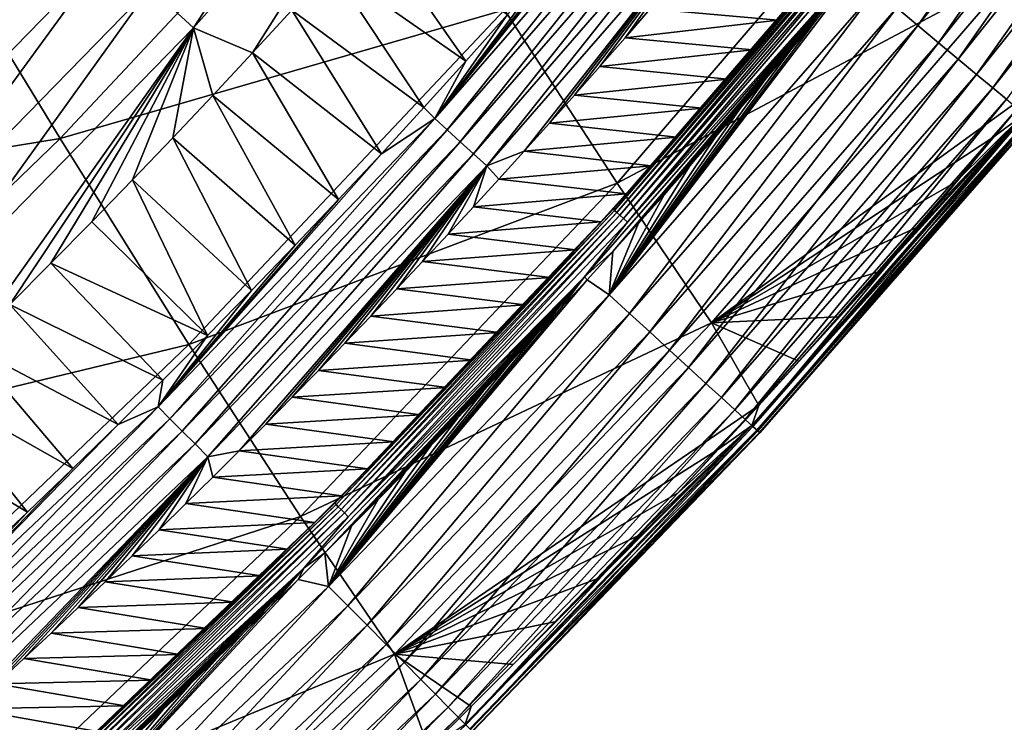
# Model space of a CAD drawing. Header units: millimetres. Extents: x -300 to 300, y -500 to 500.
# Tile 294 of 656: x 206 to 225, y -440 to -426. Entities that reach past the tile are written whole.
import ezdxf

# ---------------------------------------------------------------- set-up
doc = ezdxf.new("R2010")
doc.units = ezdxf.units.MM
doc.header["$LTSCALE"] = 81.481481
for name, color, linetype in [('19', 7, 'CONTINUOUS'), ('23', 7, 'CONTINUOUS'), ('26', 7, 'CONTINUOUS'), ('27', 7, 'CONTINUOUS'), ('29', 7, 'CONTINUOUS'), ('30', 7, 'CONTINUOUS'), ('32', 7, 'CONTINUOUS')]:
    doc.layers.add(name, color=color, linetype=linetype)

msp = doc.modelspace()

# ---------------------------------------------------------------- linework, layer by layer
at = {"layer": '19', "color": 7, "linetype": 'CONTINUOUS'}
for points in [[(207.102, -428.77, 25.635), (213.135, -422.323, 25.513), (204.306, -424.174, 30.063), (207.102, -428.77, 25.635)], [(207.102, -428.77, 25.635), (215.648, -426.294, 20.837), (213.135, -422.323, 25.513), (207.102, -428.77, 25.635)], [(217.818, -429.631, 15.885), (223.641, -422.835, 15.808), (215.648, -426.294, 20.837), (217.818, -429.631, 15.885)], [(217.818, -429.631, 15.885), (225.46, -425.559, 10.602), (223.641, -422.835, 15.808), (217.818, -429.631, 15.885)], [(198.063, -430.253, 30.201), (207.102, -428.77, 25.635), (204.306, -424.174, 30.063), (198.063, -430.253, 30.201)], [(219.633, -432.317, 10.651), (225.46, -425.559, 10.602), (217.818, -429.631, 15.885), (219.633, -432.317, 10.651)], [(225.46, -425.559, 10.602), (219.633, -432.317, 10.651), (225.795, -427.858, 6.916), (225.46, -425.559, 10.602)], [(209.58, -432.732, 20.937), (215.648, -426.294, 20.837), (207.102, -428.77, 25.635), (209.58, -432.732, 20.937)], [(209.58, -432.732, 20.937), (217.818, -429.631, 15.885), (215.648, -426.294, 20.837), (209.58, -432.732, 20.937)], [(225.795, -427.858, 6.916), (219.633, -432.317, 10.651), (225.061, -428.737, 6.915), (225.795, -427.858, 6.916)], [(200.806, -434.85, 25.755), (207.102, -428.77, 25.635), (198.063, -430.253, 30.201), (200.806, -434.85, 25.755)], [(200.806, -434.85, 25.755), (209.58, -432.732, 20.937), (207.102, -428.77, 25.635), (200.806, -434.85, 25.755)], [(225.061, -428.737, 6.915), (219.633, -432.317, 10.651), (224.322, -429.611, 6.914), (225.061, -428.737, 6.915)], [(211.727, -436.044, 15.961), (217.818, -429.631, 15.885), (209.58, -432.732, 20.937), (211.727, -436.044, 15.961)], [(211.727, -436.044, 15.961), (219.633, -432.317, 10.651), (217.818, -429.631, 15.885), (211.727, -436.044, 15.961)], [(224.322, -429.611, 6.914), (219.633, -432.317, 10.651), (223.577, -430.48, 6.912), (224.322, -429.611, 6.914)], [(223.577, -430.48, 6.912), (219.633, -432.317, 10.651), (222.826, -431.344, 6.911), (223.577, -430.48, 6.912)], [(222.826, -431.344, 6.911), (219.633, -432.317, 10.651), (222.07, -432.203, 6.909), (222.826, -431.344, 6.911)], [(222.07, -432.203, 6.909), (219.633, -432.317, 10.651), (221.308, -433.057, 6.906), (222.07, -432.203, 6.909)], [(213.533, -438.69, 10.7), (219.633, -432.317, 10.651), (211.727, -436.044, 15.961), (213.533, -438.69, 10.7)], [(219.633, -432.317, 10.651), (213.533, -438.69, 10.7), (220.54, -433.906, 6.904), (219.633, -432.317, 10.651)], [(221.308, -433.057, 6.906), (219.633, -432.317, 10.651), (220.54, -433.906, 6.904), (221.308, -433.057, 6.906)], [(203.243, -438.799, 21.036), (209.58, -432.732, 20.937), (200.806, -434.85, 25.755), (203.243, -438.799, 21.036)], [(203.243, -438.799, 21.036), (211.727, -436.044, 15.961), (209.58, -432.732, 20.937), (203.243, -438.799, 21.036)], [(220.54, -433.906, 6.904), (213.533, -438.69, 10.7), (219.767, -434.75, 6.902), (220.54, -433.906, 6.904)], [(219.767, -434.75, 6.902), (213.533, -438.69, 10.7), (218.987, -435.588, 6.899), (219.767, -434.75, 6.902)], [(218.987, -435.588, 6.899), (213.533, -438.69, 10.7), (218.203, -436.421, 6.896), (218.987, -435.588, 6.899)], [(205.363, -442.082, 16.036), (211.727, -436.044, 15.961), (203.243, -438.799, 21.036), (205.363, -442.082, 16.036)], [(205.363, -442.082, 16.036), (213.533, -438.69, 10.7), (211.727, -436.044, 15.961), (205.363, -442.082, 16.036)], [(218.203, -436.421, 6.896), (213.533, -438.69, 10.7), (217.412, -437.249, 6.893), (218.203, -436.421, 6.896)], [(217.412, -437.249, 6.893), (213.533, -438.69, 10.7), (216.616, -438.072, 6.889), (217.412, -437.249, 6.893)], [(216.616, -438.072, 6.889), (213.533, -438.69, 10.7), (215.813, -438.889, 6.886), (216.616, -438.072, 6.889)], [(207.156, -444.686, 10.748), (213.533, -438.69, 10.7), (205.363, -442.082, 16.036), (207.156, -444.686, 10.748)], [(213.533, -438.69, 10.7), (207.156, -444.686, 10.748), (214.191, -440.508, 6.878), (213.533, -438.69, 10.7)], [(215.813, -438.889, 6.886), (213.533, -438.69, 10.7), (215.005, -439.701, 6.882), (215.813, -438.889, 6.886)], [(215.005, -439.701, 6.882), (213.533, -438.69, 10.7), (214.191, -440.508, 6.878), (215.005, -439.701, 6.882)]]:
    msp.add_3dface(points, dxfattribs=at)
at = {"layer": '23', "color": 7, "linetype": 'CONTINUOUS'}
for points in [[(212.311, -425.468, 2.837), (213.058, -424.632, 2.837), (214.908, -427.282, 1.031), (212.311, -425.468, 2.837)], [(214.908, -427.282, 1.031), (213.058, -424.632, 2.837), (215.709, -426.385, 1.031), (214.908, -427.282, 1.031)], [(211.559, -426.298, 2.836), (212.311, -425.468, 2.837), (214.098, -428.175, 1.032), (211.559, -426.298, 2.836)], [(214.098, -428.175, 1.032), (212.311, -425.468, 2.837), (214.908, -427.282, 1.031), (214.098, -428.175, 1.032)], [(210.801, -427.123, 2.836), (211.559, -426.298, 2.836), (213.281, -429.062, 1.032), (210.801, -427.123, 2.836)], [(213.281, -429.062, 1.032), (211.559, -426.298, 2.836), (214.098, -428.175, 1.032), (213.281, -429.062, 1.032)], [(210.037, -427.943, 2.836), (210.801, -427.123, 2.836), (212.455, -429.945, 1.033), (210.037, -427.943, 2.836)], [(212.455, -429.945, 1.033), (210.801, -427.123, 2.836), (213.281, -429.062, 1.032), (212.455, -429.945, 1.033)], [(209.268, -428.757, 2.835), (210.037, -427.943, 2.836), (211.622, -430.822, 1.034), (209.268, -428.757, 2.835)], [(211.622, -430.822, 1.034), (210.037, -427.943, 2.836), (212.455, -429.945, 1.033), (211.622, -430.822, 1.034)], [(208.493, -429.566, 2.835), (209.268, -428.757, 2.835), (210.781, -431.693, 1.034), (208.493, -429.566, 2.835)], [(210.781, -431.693, 1.034), (209.268, -428.757, 2.835), (211.622, -430.822, 1.034), (210.781, -431.693, 1.034)], [(207.712, -430.37, 2.835), (208.493, -429.566, 2.835), (209.933, -432.558, 1.035), (207.712, -430.37, 2.835)], [(209.933, -432.558, 1.035), (208.493, -429.566, 2.835), (210.781, -431.693, 1.034), (209.933, -432.558, 1.035)], [(206.925, -431.169, 2.834), (207.712, -430.37, 2.835), (209.933, -432.558, 1.035), (206.925, -431.169, 2.834)], [(206.132, -431.962, 2.834), (206.925, -431.169, 2.834), (209.078, -433.418, 1.036), (206.132, -431.962, 2.834)], [(209.078, -433.418, 1.036), (206.925, -431.169, 2.834), (209.933, -432.558, 1.035), (209.078, -433.418, 1.036)], [(205.334, -432.75, 2.833), (206.132, -431.962, 2.834), (208.216, -434.271, 1.037), (205.334, -432.75, 2.833)], [(208.216, -434.271, 1.037), (206.132, -431.962, 2.834), (209.078, -433.418, 1.036), (208.216, -434.271, 1.037)], [(204.53, -433.532, 2.832), (205.334, -432.75, 2.833), (207.347, -435.117, 1.038), (204.53, -433.532, 2.832)], [(207.347, -435.117, 1.038), (205.334, -432.75, 2.833), (208.216, -434.271, 1.037), (207.347, -435.117, 1.038)], [(203.72, -434.309, 2.832), (204.53, -433.532, 2.832), (206.472, -435.957, 1.039), (203.72, -434.309, 2.832)], [(206.472, -435.957, 1.039), (204.53, -433.532, 2.832), (207.347, -435.117, 1.038), (206.472, -435.957, 1.039)], [(205.59, -436.79, 1.04), (203.72, -434.309, 2.832), (206.472, -435.957, 1.039), (205.59, -436.79, 1.04)]]:
    msp.add_3dface(points, dxfattribs=at)
at = {"layer": '26', "color": 7, "linetype": 'CONTINUOUS'}
for points in [[(213.82, -420.253, 4.372), (209.667, -426.636, 3.559), (208.834, -425.871, 4.376), (213.82, -420.253, 4.372)], [(214.685, -420.982, 3.557), (209.667, -426.636, 3.559), (213.82, -420.253, 4.372), (214.685, -420.982, 3.557)], [(214.685, -420.982, 3.557), (210.801, -427.123, 2.836), (209.667, -426.636, 3.559), (214.685, -420.982, 3.557)], [(211.559, -426.298, 2.836), (210.801, -427.123, 2.836), (214.685, -420.982, 3.557), (211.559, -426.298, 2.836)], [(205.652, -423.6, 8.367), (206.609, -423.828, 7.276), (201.469, -429.1, 7.297), (205.652, -423.6, 8.367)], [(206.609, -423.828, 7.276), (202.131, -429.761, 6.257), (201.469, -429.1, 7.297), (206.609, -423.828, 7.276)], [(207.3, -424.461, 6.241), (202.131, -429.761, 6.257), (206.609, -423.828, 7.276), (207.3, -424.461, 6.241)], [(207.3, -424.461, 6.241), (202.843, -430.474, 5.283), (202.131, -429.761, 6.257), (207.3, -424.461, 6.241)], [(208.043, -425.144, 5.272), (202.843, -430.474, 5.283), (207.3, -424.461, 6.241), (208.043, -425.144, 5.272)], [(208.043, -425.144, 5.272), (203.602, -431.235, 4.382), (202.843, -430.474, 5.283), (208.043, -425.144, 5.272)], [(208.834, -425.871, 4.376), (203.602, -431.235, 4.382), (208.043, -425.144, 5.272), (208.834, -425.871, 4.376)], [(208.834, -425.871, 4.376), (204.401, -432.036, 3.56), (203.602, -431.235, 4.382), (208.834, -425.871, 4.376)], [(209.667, -426.636, 3.559), (204.401, -432.036, 3.56), (208.834, -425.871, 4.376), (209.667, -426.636, 3.559)], [(209.667, -426.636, 3.559), (205.334, -432.75, 2.833), (204.401, -432.036, 3.56), (209.667, -426.636, 3.559)], [(206.132, -431.962, 2.834), (205.334, -432.75, 2.833), (209.667, -426.636, 3.559), (206.132, -431.962, 2.834)], [(206.925, -431.169, 2.834), (206.132, -431.962, 2.834), (209.667, -426.636, 3.559), (206.925, -431.169, 2.834)], [(207.712, -430.37, 2.835), (206.925, -431.169, 2.834), (209.667, -426.636, 3.559), (207.712, -430.37, 2.835)], [(208.493, -429.566, 2.835), (207.712, -430.37, 2.835), (209.667, -426.636, 3.559), (208.493, -429.566, 2.835)], [(209.268, -428.757, 2.835), (208.493, -429.566, 2.835), (209.667, -426.636, 3.559), (209.268, -428.757, 2.835)], [(210.037, -427.943, 2.836), (209.268, -428.757, 2.835), (209.667, -426.636, 3.559), (210.037, -427.943, 2.836)], [(210.801, -427.123, 2.836), (210.037, -427.943, 2.836), (209.667, -426.636, 3.559), (210.801, -427.123, 2.836)]]:
    msp.add_3dface(points, dxfattribs=at)
at = {"layer": '27', "color": 7, "linetype": 'CONTINUOUS'}
for points in [[(223.195, -426.256, 0.26), (228.068, -420.135, 0.261), (223.602, -426.595, 0.473), (223.195, -426.256, 0.26)], [(223.602, -426.595, 0.473), (228.068, -420.135, 0.261), (228.49, -420.456, 0.473), (223.602, -426.595, 0.473)], [(223.602, -426.595, 0.473), (228.49, -420.456, 0.473), (224, -426.927, 0.754), (223.602, -426.595, 0.473)], [(224, -426.927, 0.754), (228.49, -420.456, 0.473), (228.903, -420.77, 0.754), (224, -426.927, 0.754)], [(224, -426.927, 0.754), (228.903, -420.77, 0.754), (224.379, -427.243, 1.104), (224, -426.927, 0.754)], [(224.379, -427.243, 1.104), (228.903, -420.77, 0.754), (229.296, -421.068, 1.104), (224.379, -427.243, 1.104)], [(224.379, -427.243, 1.104), (229.296, -421.068, 1.104), (224.729, -427.535, 1.519), (224.379, -427.243, 1.104)], [(224.729, -427.535, 1.519), (229.296, -421.068, 1.104), (229.659, -421.344, 1.52), (224.729, -427.535, 1.519)], [(224.729, -427.535, 1.519), (229.659, -421.344, 1.52), (225.04, -427.794, 1.992), (224.729, -427.535, 1.519)], [(225.04, -427.794, 1.992), (229.659, -421.344, 1.52), (229.981, -421.589, 1.994), (225.04, -427.794, 1.992)], [(225.04, -427.794, 1.992), (229.981, -421.589, 1.994), (225.304, -428.015, 2.514), (225.04, -427.794, 1.992)], [(221.657, -426.47, 0.031), (222.142, -425.895, 0.031), (217.663, -431.777, 0.114), (221.657, -426.47, 0.031)], [(217.663, -431.777, 0.114), (222.142, -425.895, 0.031), (222.788, -425.916, 0.114), (217.663, -431.777, 0.114)], [(217.663, -431.777, 0.114), (222.788, -425.916, 0.114), (218.053, -432.134, 0.26), (217.663, -431.777, 0.114)], [(218.053, -432.134, 0.26), (222.788, -425.916, 0.114), (223.195, -426.256, 0.26), (218.053, -432.134, 0.26)], [(218.053, -432.134, 0.26), (223.195, -426.256, 0.26), (218.444, -432.492, 0.472), (218.053, -432.134, 0.26)], [(218.444, -432.492, 0.472), (223.195, -426.256, 0.26), (223.602, -426.595, 0.473), (218.444, -432.492, 0.472)], [(221.171, -427.042, 0.031), (221.657, -426.47, 0.031), (217.663, -431.777, 0.114), (221.171, -427.042, 0.031)], [(218.444, -432.492, 0.472), (223.602, -426.595, 0.473), (218.825, -432.842, 0.752), (218.444, -432.492, 0.472)], [(218.825, -432.842, 0.752), (223.602, -426.595, 0.473), (224, -426.927, 0.754), (218.825, -432.842, 0.752)], [(220.684, -427.61, 0.031), (221.171, -427.042, 0.031), (217.663, -431.777, 0.114), (220.684, -427.61, 0.031)], [(218.825, -432.842, 0.752), (224, -426.927, 0.754), (219.189, -433.175, 1.101), (218.825, -432.842, 0.752)], [(219.189, -433.175, 1.101), (224, -426.927, 0.754), (224.379, -427.243, 1.104), (219.189, -433.175, 1.101)], [(219.189, -433.175, 1.101), (224.379, -427.243, 1.104), (219.525, -433.482, 1.515), (219.189, -433.175, 1.101)], [(219.525, -433.482, 1.515), (224.379, -427.243, 1.104), (224.729, -427.535, 1.519), (219.525, -433.482, 1.515)], [(220.196, -428.175, 0.031), (220.684, -427.61, 0.031), (217.663, -431.777, 0.114), (220.196, -428.175, 0.031)], [(219.525, -433.482, 1.515), (224.729, -427.535, 1.519), (219.823, -433.756, 1.987), (219.525, -433.482, 1.515)], [(219.823, -433.756, 1.987), (224.729, -427.535, 1.519), (225.04, -427.794, 1.992), (219.823, -433.756, 1.987)], [(219.823, -433.756, 1.987), (225.04, -427.794, 1.992), (220.077, -433.989, 2.508), (219.823, -433.756, 1.987)], [(220.077, -433.989, 2.508), (225.04, -427.794, 1.992), (225.304, -428.015, 2.514), (220.077, -433.989, 2.508)], [(225.795, -427.858, 6.916), (225.061, -428.737, 6.915), (225.645, -428.301, 6.449), (225.795, -427.858, 6.916)], [(220.077, -433.989, 2.508), (225.304, -428.015, 2.514), (220.28, -434.175, 3.065), (220.077, -433.989, 2.508)], [(220.28, -434.175, 3.065), (225.304, -428.015, 2.514), (225.516, -428.191, 3.073), (220.28, -434.175, 3.065)], [(219.705, -428.737, 0.031), (220.196, -428.175, 0.031), (217.663, -431.777, 0.114), (219.705, -428.737, 0.031)], [(220.28, -434.175, 3.065), (225.516, -428.191, 3.073), (220.429, -434.312, 3.645), (220.28, -434.175, 3.065)], [(220.429, -434.312, 3.645), (225.516, -428.191, 3.073), (225.67, -428.32, 3.654), (220.429, -434.312, 3.645)], [(225.645, -428.301, 6.449), (220.54, -433.906, 6.904), (220.41, -434.295, 6.436), (225.645, -428.301, 6.449)], [(225.645, -428.301, 6.449), (220.41, -434.295, 6.436), (225.742, -428.381, 5.94), (225.645, -428.301, 6.449)], [(220.41, -434.295, 6.436), (220.501, -434.379, 5.928), (225.742, -428.381, 5.94), (220.41, -434.295, 6.436)], [(220.429, -434.312, 3.645), (225.67, -428.32, 3.654), (220.523, -434.398, 4.234), (220.429, -434.312, 3.645)], [(220.501, -434.379, 5.928), (225.799, -428.428, 5.398), (225.742, -428.381, 5.94), (220.501, -434.379, 5.928)], [(220.555, -434.428, 5.386), (225.799, -428.428, 5.398), (220.501, -434.379, 5.928), (220.555, -434.428, 5.386)], [(220.523, -434.398, 4.234), (225.67, -428.32, 3.654), (225.768, -428.402, 4.244), (220.523, -434.398, 4.234)], [(220.523, -434.398, 4.234), (225.768, -428.402, 4.244), (220.564, -434.436, 4.818), (220.523, -434.398, 4.234)], [(221.308, -433.057, 6.906), (220.54, -433.906, 6.904), (225.645, -428.301, 6.449), (221.308, -433.057, 6.906)], [(220.555, -434.428, 5.386), (225.809, -428.437, 4.829), (225.799, -428.428, 5.398), (220.555, -434.428, 5.386)], [(220.564, -434.436, 4.818), (225.768, -428.402, 4.244), (225.809, -428.437, 4.829), (220.564, -434.436, 4.818)], [(222.07, -432.203, 6.909), (221.308, -433.057, 6.906), (225.645, -428.301, 6.449), (222.07, -432.203, 6.909)], [(222.826, -431.344, 6.911), (222.07, -432.203, 6.909), (225.645, -428.301, 6.449), (222.826, -431.344, 6.911)], [(223.577, -430.48, 6.912), (222.826, -431.344, 6.911), (225.645, -428.301, 6.449), (223.577, -430.48, 6.912)], [(224.322, -429.611, 6.914), (223.577, -430.48, 6.912), (225.645, -428.301, 6.449), (224.322, -429.611, 6.914)], [(225.061, -428.737, 6.915), (224.322, -429.611, 6.914), (225.645, -428.301, 6.449), (225.061, -428.737, 6.915)], [(220.564, -434.436, 4.818), (225.809, -428.437, 4.829), (220.555, -434.428, 5.386), (220.564, -434.436, 4.818)], [(219.213, -429.295, 0.031), (219.705, -428.737, 0.031), (217.663, -431.777, 0.114), (219.213, -429.295, 0.031)], [(218.72, -429.85, 0.031), (219.213, -429.295, 0.031), (217.663, -431.777, 0.114), (218.72, -429.85, 0.031)], [(218.227, -430.4, 0.031), (218.72, -429.85, 0.031), (217.663, -431.777, 0.114), (218.227, -430.4, 0.031)], [(217.734, -430.945, 0.031), (218.227, -430.4, 0.031), (217.663, -431.777, 0.114), (217.734, -430.945, 0.031)], [(217.238, -431.487, 0.031), (217.734, -430.945, 0.031), (217.663, -431.777, 0.114), (217.238, -431.487, 0.031)], [(216.742, -432.026, 0.031), (217.238, -431.487, 0.031), (212.265, -437.388, 0.114), (216.742, -432.026, 0.031)], [(212.265, -437.388, 0.114), (217.238, -431.487, 0.031), (217.663, -431.777, 0.114), (212.265, -437.388, 0.114)], [(212.265, -437.388, 0.114), (217.663, -431.777, 0.114), (212.637, -437.763, 0.259), (212.265, -437.388, 0.114)], [(212.637, -437.763, 0.259), (217.663, -431.777, 0.114), (218.053, -432.134, 0.26), (212.637, -437.763, 0.259)], [(216.245, -432.561, 0.031), (216.742, -432.026, 0.031), (212.265, -437.388, 0.114), (216.245, -432.561, 0.031)], [(212.637, -437.763, 0.259), (218.053, -432.134, 0.26), (213.009, -438.138, 0.47), (212.637, -437.763, 0.259)], [(213.009, -438.138, 0.47), (218.053, -432.134, 0.26), (218.444, -432.492, 0.472), (213.009, -438.138, 0.47)], [(215.745, -433.093, 0.031), (216.245, -432.561, 0.031), (212.265, -437.388, 0.114), (215.745, -433.093, 0.031)], [(213.009, -438.138, 0.47), (218.444, -432.492, 0.472), (213.373, -438.505, 0.749), (213.009, -438.138, 0.47)], [(213.373, -438.505, 0.749), (218.444, -432.492, 0.472), (218.825, -432.842, 0.752), (213.373, -438.505, 0.749)], [(213.373, -438.505, 0.749), (218.825, -432.842, 0.752), (213.719, -438.855, 1.096), (213.373, -438.505, 0.749)], [(213.719, -438.855, 1.096), (218.825, -432.842, 0.752), (219.189, -433.175, 1.101), (213.719, -438.855, 1.096)], [(215.245, -433.622, 0.031), (215.745, -433.093, 0.031), (212.265, -437.388, 0.114), (215.245, -433.622, 0.031)], [(213.719, -438.855, 1.096), (219.189, -433.175, 1.101), (214.039, -439.178, 1.508), (213.719, -438.855, 1.096)], [(214.039, -439.178, 1.508), (219.189, -433.175, 1.101), (219.525, -433.482, 1.515), (214.039, -439.178, 1.508)], [(214.039, -439.178, 1.508), (219.525, -433.482, 1.515), (214.324, -439.465, 1.978), (214.039, -439.178, 1.508)], [(214.324, -439.465, 1.978), (219.525, -433.482, 1.515), (219.823, -433.756, 1.987), (214.324, -439.465, 1.978)], [(214.742, -434.149, 0.031), (215.245, -433.622, 0.031), (212.265, -437.388, 0.114), (214.742, -434.149, 0.031)], [(214.324, -439.465, 1.978), (219.823, -433.756, 1.987), (214.567, -439.71, 2.496), (214.324, -439.465, 1.978)], [(214.567, -439.71, 2.496), (219.823, -433.756, 1.987), (220.077, -433.989, 2.508), (214.567, -439.71, 2.496)], [(220.54, -433.906, 6.904), (219.767, -434.75, 6.902), (220.41, -434.295, 6.436), (220.54, -433.906, 6.904)], [(214.567, -439.71, 2.496), (220.077, -433.989, 2.508), (214.761, -439.906, 3.051), (214.567, -439.71, 2.496)], [(214.761, -439.906, 3.051), (220.077, -433.989, 2.508), (220.28, -434.175, 3.065), (214.761, -439.906, 3.051)], [(214.236, -434.673, 0.031), (214.742, -434.149, 0.031), (212.265, -437.388, 0.114), (214.236, -434.673, 0.031)], [(214.761, -439.906, 3.051), (220.28, -434.175, 3.065), (214.904, -440.051, 3.629), (214.761, -439.906, 3.051)], [(220.41, -434.295, 6.436), (215.005, -439.701, 6.882), (214.895, -440.042, 6.413), (220.41, -434.295, 6.436)], [(220.41, -434.295, 6.436), (214.895, -440.042, 6.413), (220.501, -434.379, 5.928), (220.41, -434.295, 6.436)], [(214.904, -440.051, 3.629), (220.28, -434.175, 3.065), (220.429, -434.312, 3.645), (214.904, -440.051, 3.629)], [(215.813, -438.889, 6.886), (215.005, -439.701, 6.882), (220.41, -434.295, 6.436), (215.813, -438.889, 6.886)], [(216.616, -438.072, 6.889), (215.813, -438.889, 6.886), (220.41, -434.295, 6.436), (216.616, -438.072, 6.889)], [(217.412, -437.249, 6.893), (216.616, -438.072, 6.889), (220.41, -434.295, 6.436), (217.412, -437.249, 6.893)], [(218.203, -436.421, 6.896), (217.412, -437.249, 6.893), (220.41, -434.295, 6.436), (218.203, -436.421, 6.896)], [(218.987, -435.588, 6.899), (218.203, -436.421, 6.896), (220.41, -434.295, 6.436), (218.987, -435.588, 6.899)], [(219.767, -434.75, 6.902), (218.987, -435.588, 6.899), (220.41, -434.295, 6.436), (219.767, -434.75, 6.902)], [(214.895, -440.042, 6.413), (214.98, -440.128, 5.905), (220.501, -434.379, 5.928), (214.895, -440.042, 6.413)], [(214.904, -440.051, 3.629), (220.429, -434.312, 3.645), (214.996, -440.143, 4.216), (214.904, -440.051, 3.629)], [(214.98, -440.128, 5.905), (220.555, -434.428, 5.386), (220.501, -434.379, 5.928), (214.98, -440.128, 5.905)], [(215.029, -440.178, 5.365), (220.555, -434.428, 5.386), (214.98, -440.128, 5.905), (215.029, -440.178, 5.365)], [(214.996, -440.143, 4.216), (220.429, -434.312, 3.645), (220.523, -434.398, 4.234), (214.996, -440.143, 4.216)], [(214.996, -440.143, 4.216), (220.523, -434.398, 4.234), (215.036, -440.184, 4.798), (214.996, -440.143, 4.216)], [(215.029, -440.178, 5.365), (220.564, -434.436, 4.818), (220.555, -434.428, 5.386), (215.029, -440.178, 5.365)], [(215.036, -440.184, 4.798), (220.564, -434.436, 4.818), (215.029, -440.178, 5.365), (215.036, -440.184, 4.798)], [(215.036, -440.184, 4.798), (220.523, -434.398, 4.234), (220.564, -434.436, 4.818), (215.036, -440.184, 4.798)], [(213.729, -435.195, 0.031), (214.236, -434.673, 0.031), (212.265, -437.388, 0.114), (213.729, -435.195, 0.031)], [(213.219, -435.714, 0.031), (213.729, -435.195, 0.031), (212.265, -437.388, 0.114), (213.219, -435.714, 0.031)], [(212.707, -436.231, 0.031), (213.219, -435.714, 0.031), (212.265, -437.388, 0.114), (212.707, -436.231, 0.031)], [(212.194, -436.745, 0.031), (212.707, -436.231, 0.031), (212.265, -437.388, 0.114), (212.194, -436.745, 0.031)], [(211.679, -437.255, 0.031), (212.194, -436.745, 0.031), (212.265, -437.388, 0.114), (211.679, -437.255, 0.031)], [(211.162, -437.764, 0.031), (211.679, -437.255, 0.031), (206.588, -442.744, 0.113), (211.162, -437.764, 0.031)], [(206.588, -442.744, 0.113), (211.679, -437.255, 0.031), (212.265, -437.388, 0.114), (206.588, -442.744, 0.113)], [(206.588, -442.744, 0.113), (212.265, -437.388, 0.114), (206.939, -443.135, 0.257), (206.588, -442.744, 0.113)], [(206.939, -443.135, 0.257), (212.265, -437.388, 0.114), (212.637, -437.763, 0.259), (206.939, -443.135, 0.257)], [(210.643, -438.269, 0.031), (211.162, -437.764, 0.031), (206.588, -442.744, 0.113), (210.643, -438.269, 0.031)], [(206.939, -443.135, 0.257), (212.637, -437.763, 0.259), (207.291, -443.527, 0.467), (206.939, -443.135, 0.257)], [(207.291, -443.527, 0.467), (212.637, -437.763, 0.259), (213.009, -438.138, 0.47), (207.291, -443.527, 0.467)], [(210.123, -438.771, 0.031), (210.643, -438.269, 0.031), (206.588, -442.744, 0.113), (210.123, -438.771, 0.031)], [(207.291, -443.527, 0.467), (213.009, -438.138, 0.47), (207.635, -443.91, 0.744), (207.291, -443.527, 0.467)], [(207.635, -443.91, 0.744), (213.009, -438.138, 0.47), (213.373, -438.505, 0.749), (207.635, -443.91, 0.744)], [(207.635, -443.91, 0.744), (213.373, -438.505, 0.749), (207.963, -444.275, 1.089), (207.635, -443.91, 0.744)], [(207.963, -444.275, 1.089), (213.373, -438.505, 0.749), (213.719, -438.855, 1.096), (207.963, -444.275, 1.089)], [(209.601, -439.27, 0.031), (210.123, -438.771, 0.031), (206.588, -442.744, 0.113), (209.601, -439.27, 0.031)], [(207.963, -444.275, 1.089), (213.719, -438.855, 1.096), (208.266, -444.612, 1.498), (207.963, -444.275, 1.089)], [(208.266, -444.612, 1.498), (213.719, -438.855, 1.096), (214.039, -439.178, 1.508), (208.266, -444.612, 1.498)], [(208.266, -444.612, 1.498), (214.039, -439.178, 1.508), (208.537, -444.913, 1.965), (208.266, -444.612, 1.498)], [(208.537, -444.913, 1.965), (214.039, -439.178, 1.508), (214.324, -439.465, 1.978), (208.537, -444.913, 1.965)], [(209.077, -439.767, 0.031), (209.601, -439.27, 0.031), (206.588, -442.744, 0.113), (209.077, -439.767, 0.031)], [(208.537, -444.913, 1.965), (214.324, -439.465, 1.978), (208.767, -445.17, 2.48), (208.537, -444.913, 1.965)], [(208.767, -445.17, 2.48), (214.324, -439.465, 1.978), (214.567, -439.71, 2.496), (208.767, -445.17, 2.48)], [(208.552, -440.26, 0.031), (209.077, -439.767, 0.031), (206.588, -442.744, 0.113), (208.552, -440.26, 0.031)], [(208.767, -445.17, 2.48), (214.567, -439.71, 2.496), (208.953, -445.376, 3.031), (208.767, -445.17, 2.48)], [(208.953, -445.376, 3.031), (214.567, -439.71, 2.496), (214.761, -439.906, 3.051), (208.953, -445.376, 3.031)], [(215.005, -439.701, 6.882), (214.191, -440.508, 6.878), (214.895, -440.042, 6.413), (215.005, -439.701, 6.882)], [(208.953, -445.376, 3.031), (214.761, -439.906, 3.051), (209.09, -445.529, 3.605), (208.953, -445.376, 3.031)], [(209.09, -445.529, 3.605), (214.761, -439.906, 3.051), (214.904, -440.051, 3.629), (209.09, -445.529, 3.605)]]:
    msp.add_3dface(points, dxfattribs=at)
at = {"layer": '29', "color": 7, "linetype": 'CONTINUOUS'}
for points in [[(220.909, -426.494, 0.5), (218.452, -426.274, 0.5), (221.394, -425.922, 0.5), (220.909, -426.494, 0.5)], [(217.968, -426.832, 0.5), (218.452, -426.274, 0.5), (220.909, -426.494, 0.5), (217.968, -426.832, 0.5)], [(220.422, -427.064, 0.5), (217.968, -426.832, 0.5), (220.909, -426.494, 0.5), (220.422, -427.064, 0.5)], [(217.482, -427.385, 0.5), (217.968, -426.832, 0.5), (220.422, -427.064, 0.5), (217.482, -427.385, 0.5)], [(219.936, -427.628, 0.5), (217.482, -427.385, 0.5), (220.422, -427.064, 0.5), (219.936, -427.628, 0.5)], [(216.997, -427.934, 0.5), (217.482, -427.385, 0.5), (219.936, -427.628, 0.5), (216.997, -427.934, 0.5)], [(219.45, -428.186, 0.5), (216.997, -427.934, 0.5), (219.936, -427.628, 0.5), (219.45, -428.186, 0.5)], [(216.513, -428.476, 0.5), (216.997, -427.934, 0.5), (219.45, -428.186, 0.5), (216.513, -428.476, 0.5)], [(218.961, -428.743, 0.5), (216.513, -428.476, 0.5), (219.45, -428.186, 0.5), (218.961, -428.743, 0.5)], [(216.028, -429.014, 0.5), (216.513, -428.476, 0.5), (218.961, -428.743, 0.5), (216.028, -429.014, 0.5)], [(218.473, -429.294, 0.5), (216.028, -429.014, 0.5), (218.961, -428.743, 0.5), (218.473, -429.294, 0.5)], [(215.543, -429.549, 0.5), (216.028, -429.014, 0.5), (218.473, -429.294, 0.5), (215.543, -429.549, 0.5)], [(217.989, -429.835, 0.5), (215.543, -429.549, 0.5), (218.473, -429.294, 0.5), (217.989, -429.835, 0.5)], [(215.054, -430.081, 0.5), (215.543, -429.549, 0.5), (217.989, -429.835, 0.5), (215.054, -430.081, 0.5)], [(217.504, -430.373, 0.5), (215.054, -430.081, 0.5), (217.989, -429.835, 0.5), (217.504, -430.373, 0.5)], [(214.563, -430.612, 0.5), (215.054, -430.081, 0.5), (217.504, -430.373, 0.5), (214.563, -430.612, 0.5)], [(217.014, -430.911, 0.5), (214.563, -430.612, 0.5), (217.504, -430.373, 0.5), (217.014, -430.911, 0.5)], [(214.071, -431.139, 0.5), (214.563, -430.612, 0.5), (217.014, -430.911, 0.5), (214.071, -431.139, 0.5)], [(216.526, -431.443, 0.5), (214.071, -431.139, 0.5), (217.014, -430.911, 0.5), (216.526, -431.443, 0.5)], [(213.576, -431.664, 0.5), (214.071, -431.139, 0.5), (216.526, -431.443, 0.5), (213.576, -431.664, 0.5)], [(216.037, -431.971, 0.5), (213.576, -431.664, 0.5), (216.526, -431.443, 0.5), (216.037, -431.971, 0.5)], [(213.078, -432.188, 0.5), (213.576, -431.664, 0.5), (216.037, -431.971, 0.5), (213.078, -432.188, 0.5)], [(215.541, -432.501, 0.5), (213.078, -432.188, 0.5), (216.037, -431.971, 0.5), (215.541, -432.501, 0.5)], [(212.576, -432.71, 0.5), (213.078, -432.188, 0.5), (215.541, -432.501, 0.5), (212.576, -432.71, 0.5)], [(215.04, -433.032, 0.5), (212.576, -432.71, 0.5), (215.541, -432.501, 0.5), (215.04, -433.032, 0.5)], [(212.072, -433.231, 0.5), (212.576, -432.71, 0.5), (215.04, -433.032, 0.5), (212.072, -433.231, 0.5)], [(214.538, -433.559, 0.5), (212.072, -433.231, 0.5), (215.04, -433.032, 0.5), (214.538, -433.559, 0.5)], [(211.566, -433.749, 0.5), (212.072, -433.231, 0.5), (214.538, -433.559, 0.5), (211.566, -433.749, 0.5)], [(214.034, -434.084, 0.5), (211.566, -433.749, 0.5), (214.538, -433.559, 0.5), (214.034, -434.084, 0.5)], [(211.058, -434.264, 0.5), (211.566, -433.749, 0.5), (214.034, -434.084, 0.5), (211.058, -434.264, 0.5)], [(213.527, -434.608, 0.5), (211.058, -434.264, 0.5), (214.034, -434.084, 0.5), (213.527, -434.608, 0.5)], [(210.548, -434.777, 0.5), (211.058, -434.264, 0.5), (213.527, -434.608, 0.5), (210.548, -434.777, 0.5)], [(213.017, -435.128, 0.5), (210.548, -434.777, 0.5), (213.527, -434.608, 0.5), (213.017, -435.128, 0.5)], [(210.036, -435.287, 0.5), (210.548, -434.777, 0.5), (213.017, -435.128, 0.5), (210.036, -435.287, 0.5)], [(212.506, -435.647, 0.5), (210.036, -435.287, 0.5), (213.017, -435.128, 0.5), (212.506, -435.647, 0.5)], [(209.522, -435.795, 0.5), (210.036, -435.287, 0.5), (212.506, -435.647, 0.5), (209.522, -435.795, 0.5)], [(209.006, -436.299, 0.5), (209.522, -435.795, 0.5), (211.993, -436.162, 0.5), (209.006, -436.299, 0.5)], [(211.993, -436.162, 0.5), (209.522, -435.795, 0.5), (212.506, -435.647, 0.5), (211.993, -436.162, 0.5)], [(211.477, -436.675, 0.5), (209.006, -436.299, 0.5), (211.993, -436.162, 0.5), (211.477, -436.675, 0.5)], [(208.488, -436.801, 0.5), (209.006, -436.299, 0.5), (211.477, -436.675, 0.5), (208.488, -436.801, 0.5)], [(210.96, -437.185, 0.5), (208.488, -436.801, 0.5), (211.477, -436.675, 0.5), (210.96, -437.185, 0.5)], [(207.969, -437.3, 0.5), (208.488, -436.801, 0.5), (210.96, -437.185, 0.5), (207.969, -437.3, 0.5)], [(207.449, -437.795, 0.5), (207.969, -437.3, 0.5), (210.441, -437.692, 0.5), (207.449, -437.795, 0.5)], [(210.441, -437.692, 0.5), (207.969, -437.3, 0.5), (210.96, -437.185, 0.5), (210.441, -437.692, 0.5)], [(209.921, -438.196, 0.5), (207.449, -437.795, 0.5), (210.441, -437.692, 0.5), (209.921, -438.196, 0.5)], [(206.927, -438.288, 0.5), (207.449, -437.795, 0.5), (209.921, -438.196, 0.5), (206.927, -438.288, 0.5)], [(209.398, -438.697, 0.5), (206.927, -438.288, 0.5), (209.921, -438.196, 0.5), (209.398, -438.697, 0.5)], [(206.404, -438.777, 0.5), (206.927, -438.288, 0.5), (209.398, -438.697, 0.5), (206.404, -438.777, 0.5)], [(205.88, -439.262, 0.5), (206.404, -438.777, 0.5), (208.875, -439.195, 0.5), (205.88, -439.262, 0.5)], [(208.875, -439.195, 0.5), (206.404, -438.777, 0.5), (209.398, -438.697, 0.5), (208.875, -439.195, 0.5)], [(208.349, -439.69, 0.5), (205.88, -439.262, 0.5), (208.875, -439.195, 0.5), (208.349, -439.69, 0.5)], [(205.355, -439.744, 0.5), (205.88, -439.262, 0.5), (208.349, -439.69, 0.5), (205.355, -439.744, 0.5)], [(204.83, -440.222, 0.5), (205.355, -439.744, 0.5), (207.822, -440.182, 0.5), (204.83, -440.222, 0.5)], [(207.822, -440.182, 0.5), (205.355, -439.744, 0.5), (208.349, -439.69, 0.5), (207.822, -440.182, 0.5)]]:
    msp.add_3dface(points, dxfattribs=at)
at = {"layer": '30', "color": 7, "linetype": 'CONTINUOUS'}
for points in [[(217.742, -430.132, 0.404), (222.357, -424.77, 0.5), (222.824, -424.226, 0.404), (217.742, -430.132, 0.404)], [(217.742, -430.132, 0.404), (222.824, -424.226, 0.404), (217.768, -430.156, 0.307), (217.742, -430.132, 0.404)], [(217.768, -430.156, 0.307), (222.824, -424.226, 0.404), (222.852, -424.248, 0.307), (217.768, -430.156, 0.307)], [(217.768, -430.156, 0.307), (222.852, -424.248, 0.307), (217.811, -430.194, 0.216), (217.768, -430.156, 0.307)], [(217.811, -430.194, 0.216), (222.852, -424.248, 0.307), (222.896, -424.285, 0.216), (217.811, -430.194, 0.216)], [(217.811, -430.194, 0.216), (222.896, -424.285, 0.216), (217.869, -430.247, 0.138), (217.811, -430.194, 0.216)], [(217.869, -430.247, 0.138), (222.896, -424.285, 0.216), (222.957, -424.334, 0.138), (217.869, -430.247, 0.138)], [(217.869, -430.247, 0.138), (222.957, -424.334, 0.138), (217.938, -430.309, 0.079), (217.869, -430.247, 0.138)], [(217.938, -430.309, 0.079), (222.957, -424.334, 0.138), (223.028, -424.393, 0.079), (217.938, -430.309, 0.079)], [(217.938, -430.309, 0.079), (223.028, -424.393, 0.079), (218.013, -430.376, 0.042), (217.938, -430.309, 0.079)], [(218.013, -430.376, 0.042), (223.028, -424.393, 0.079), (223.106, -424.457, 0.042), (218.013, -430.376, 0.042)], [(218.013, -430.376, 0.042), (223.106, -424.457, 0.042), (222.301, -425.588, 0.028), (218.013, -430.376, 0.042)], [(221.876, -425.347, 0.5), (222.357, -424.77, 0.5), (217.742, -430.132, 0.404), (221.876, -425.347, 0.5)], [(221.394, -425.922, 0.5), (221.876, -425.347, 0.5), (217.742, -430.132, 0.404), (221.394, -425.922, 0.5)], [(217.734, -430.945, 0.031), (217.187, -431.434, 0.028), (222.301, -425.588, 0.028), (217.734, -430.945, 0.031)], [(217.187, -431.434, 0.028), (218.013, -430.376, 0.042), (222.301, -425.588, 0.028), (217.187, -431.434, 0.028)], [(218.227, -430.4, 0.031), (217.734, -430.945, 0.031), (222.301, -425.588, 0.028), (218.227, -430.4, 0.031)], [(218.72, -429.85, 0.031), (218.227, -430.4, 0.031), (222.301, -425.588, 0.028), (218.72, -429.85, 0.031)], [(219.213, -429.295, 0.031), (218.72, -429.85, 0.031), (222.301, -425.588, 0.028), (219.213, -429.295, 0.031)], [(219.705, -428.737, 0.031), (219.213, -429.295, 0.031), (222.301, -425.588, 0.028), (219.705, -428.737, 0.031)], [(220.196, -428.175, 0.031), (219.705, -428.737, 0.031), (222.301, -425.588, 0.028), (220.196, -428.175, 0.031)], [(220.684, -427.61, 0.031), (220.196, -428.175, 0.031), (222.301, -425.588, 0.028), (220.684, -427.61, 0.031)], [(221.171, -427.042, 0.031), (220.684, -427.61, 0.031), (222.301, -425.588, 0.028), (221.171, -427.042, 0.031)], [(221.657, -426.47, 0.031), (221.171, -427.042, 0.031), (222.301, -425.588, 0.028), (221.657, -426.47, 0.031)], [(220.909, -426.494, 0.5), (221.394, -425.922, 0.5), (217.742, -430.132, 0.404), (220.909, -426.494, 0.5)], [(220.422, -427.064, 0.5), (220.909, -426.494, 0.5), (217.742, -430.132, 0.404), (220.422, -427.064, 0.5)], [(219.936, -427.628, 0.5), (220.422, -427.064, 0.5), (217.742, -430.132, 0.404), (219.936, -427.628, 0.5)], [(219.45, -428.186, 0.5), (219.936, -427.628, 0.5), (217.742, -430.132, 0.404), (219.45, -428.186, 0.5)], [(218.961, -428.743, 0.5), (219.45, -428.186, 0.5), (217.742, -430.132, 0.404), (218.961, -428.743, 0.5)], [(218.473, -429.294, 0.5), (218.961, -428.743, 0.5), (217.742, -430.132, 0.404), (218.473, -429.294, 0.5)], [(217.989, -429.835, 0.5), (218.473, -429.294, 0.5), (217.742, -430.132, 0.404), (217.989, -429.835, 0.5)], [(217.504, -430.373, 0.5), (217.989, -429.835, 0.5), (217.742, -430.132, 0.404), (217.504, -430.373, 0.5)], [(212.384, -435.79, 0.404), (217.504, -430.373, 0.5), (217.742, -430.132, 0.404), (212.384, -435.79, 0.404)], [(212.384, -435.79, 0.404), (217.742, -430.132, 0.404), (212.41, -435.815, 0.307), (212.384, -435.79, 0.404)], [(212.41, -435.815, 0.307), (217.742, -430.132, 0.404), (217.768, -430.156, 0.307), (212.41, -435.815, 0.307)], [(212.41, -435.815, 0.307), (217.768, -430.156, 0.307), (212.451, -435.856, 0.216), (212.41, -435.815, 0.307)], [(212.451, -435.856, 0.216), (217.768, -430.156, 0.307), (217.811, -430.194, 0.216), (212.451, -435.856, 0.216)], [(212.451, -435.856, 0.216), (217.811, -430.194, 0.216), (212.506, -435.911, 0.138), (212.451, -435.856, 0.216)], [(212.506, -435.911, 0.138), (217.811, -430.194, 0.216), (217.869, -430.247, 0.138), (212.506, -435.911, 0.138)], [(212.506, -435.911, 0.138), (217.869, -430.247, 0.138), (212.572, -435.976, 0.079), (212.506, -435.911, 0.138)], [(212.572, -435.976, 0.079), (217.869, -430.247, 0.138), (217.938, -430.309, 0.079), (212.572, -435.976, 0.079)], [(212.572, -435.976, 0.079), (217.938, -430.309, 0.079), (212.643, -436.047, 0.042), (212.572, -435.976, 0.079)], [(212.643, -436.047, 0.042), (217.938, -430.309, 0.079), (218.013, -430.376, 0.042), (212.643, -436.047, 0.042)], [(217.014, -430.911, 0.5), (217.504, -430.373, 0.5), (212.384, -435.79, 0.404), (217.014, -430.911, 0.5)], [(212.643, -436.047, 0.042), (218.013, -430.376, 0.042), (217.187, -431.434, 0.028), (212.643, -436.047, 0.042)], [(216.526, -431.443, 0.5), (217.014, -430.911, 0.5), (212.384, -435.79, 0.404), (216.526, -431.443, 0.5)], [(217.734, -430.945, 0.031), (217.238, -431.487, 0.031), (217.187, -431.434, 0.028), (217.734, -430.945, 0.031)], [(212.194, -436.745, 0.031), (211.798, -437.034, 0.028), (217.187, -431.434, 0.028), (212.194, -436.745, 0.031)], [(211.798, -437.034, 0.028), (212.643, -436.047, 0.042), (217.187, -431.434, 0.028), (211.798, -437.034, 0.028)], [(212.707, -436.231, 0.031), (212.194, -436.745, 0.031), (217.187, -431.434, 0.028), (212.707, -436.231, 0.031)], [(216.037, -431.971, 0.5), (216.526, -431.443, 0.5), (212.384, -435.79, 0.404), (216.037, -431.971, 0.5)], [(213.219, -435.714, 0.031), (212.707, -436.231, 0.031), (217.187, -431.434, 0.028), (213.219, -435.714, 0.031)], [(213.729, -435.195, 0.031), (213.219, -435.714, 0.031), (217.187, -431.434, 0.028), (213.729, -435.195, 0.031)], [(214.236, -434.673, 0.031), (213.729, -435.195, 0.031), (217.187, -431.434, 0.028), (214.236, -434.673, 0.031)], [(214.742, -434.149, 0.031), (214.236, -434.673, 0.031), (217.187, -431.434, 0.028), (214.742, -434.149, 0.031)], [(215.245, -433.622, 0.031), (214.742, -434.149, 0.031), (217.187, -431.434, 0.028), (215.245, -433.622, 0.031)], [(215.745, -433.093, 0.031), (215.245, -433.622, 0.031), (217.187, -431.434, 0.028), (215.745, -433.093, 0.031)], [(216.245, -432.561, 0.031), (215.745, -433.093, 0.031), (217.187, -431.434, 0.028), (216.245, -432.561, 0.031)], [(216.742, -432.026, 0.031), (216.245, -432.561, 0.031), (217.187, -431.434, 0.028), (216.742, -432.026, 0.031)], [(217.238, -431.487, 0.031), (216.742, -432.026, 0.031), (217.187, -431.434, 0.028), (217.238, -431.487, 0.031)], [(215.541, -432.501, 0.5), (216.037, -431.971, 0.5), (212.384, -435.79, 0.404), (215.541, -432.501, 0.5)], [(215.04, -433.032, 0.5), (215.541, -432.501, 0.5), (212.384, -435.79, 0.404), (215.04, -433.032, 0.5)], [(214.538, -433.559, 0.5), (215.04, -433.032, 0.5), (212.384, -435.79, 0.404), (214.538, -433.559, 0.5)], [(214.034, -434.084, 0.5), (214.538, -433.559, 0.5), (212.384, -435.79, 0.404), (214.034, -434.084, 0.5)], [(213.527, -434.608, 0.5), (214.034, -434.084, 0.5), (212.384, -435.79, 0.404), (213.527, -434.608, 0.5)], [(213.017, -435.128, 0.5), (213.527, -434.608, 0.5), (212.384, -435.79, 0.404), (213.017, -435.128, 0.5)], [(212.506, -435.647, 0.5), (213.017, -435.128, 0.5), (212.384, -435.79, 0.404), (212.506, -435.647, 0.5)], [(206.755, -441.185, 0.404), (211.993, -436.162, 0.5), (212.384, -435.79, 0.404), (206.755, -441.185, 0.404)], [(206.755, -441.185, 0.404), (212.384, -435.79, 0.404), (206.779, -441.212, 0.307), (206.755, -441.185, 0.404)], [(206.779, -441.212, 0.307), (212.384, -435.79, 0.404), (212.41, -435.815, 0.307), (206.779, -441.212, 0.307)], [(206.779, -441.212, 0.307), (212.41, -435.815, 0.307), (206.818, -441.255, 0.216), (206.779, -441.212, 0.307)], [(206.818, -441.255, 0.216), (212.41, -435.815, 0.307), (212.451, -435.856, 0.216), (206.818, -441.255, 0.216)], [(211.993, -436.162, 0.5), (212.506, -435.647, 0.5), (212.384, -435.79, 0.404), (211.993, -436.162, 0.5)], [(206.818, -441.255, 0.216), (212.451, -435.856, 0.216), (206.87, -441.312, 0.138), (206.818, -441.255, 0.216)], [(206.87, -441.312, 0.138), (212.451, -435.856, 0.216), (212.506, -435.911, 0.138), (206.87, -441.312, 0.138)], [(206.87, -441.312, 0.138), (212.506, -435.911, 0.138), (206.933, -441.381, 0.079), (206.87, -441.312, 0.138)], [(206.933, -441.381, 0.079), (212.506, -435.911, 0.138), (212.572, -435.976, 0.079), (206.933, -441.381, 0.079)], [(206.933, -441.381, 0.079), (212.572, -435.976, 0.079), (207.001, -441.455, 0.042), (206.933, -441.381, 0.079)], [(207.001, -441.455, 0.042), (212.572, -435.976, 0.079), (212.643, -436.047, 0.042), (207.001, -441.455, 0.042)], [(211.477, -436.675, 0.5), (211.993, -436.162, 0.5), (206.755, -441.185, 0.404), (211.477, -436.675, 0.5)], [(207.001, -441.455, 0.042), (212.643, -436.047, 0.042), (211.798, -437.034, 0.028), (207.001, -441.455, 0.042)], [(210.96, -437.185, 0.5), (211.477, -436.675, 0.5), (206.755, -441.185, 0.404), (210.96, -437.185, 0.5)], [(212.194, -436.745, 0.031), (211.679, -437.255, 0.031), (211.798, -437.034, 0.028), (212.194, -436.745, 0.031)], [(206.435, -442.204, 0.031), (206.141, -442.369, 0.028), (211.798, -437.034, 0.028), (206.435, -442.204, 0.031)], [(206.141, -442.369, 0.028), (207.001, -441.455, 0.042), (211.798, -437.034, 0.028), (206.141, -442.369, 0.028)], [(206.967, -441.722, 0.031), (206.435, -442.204, 0.031), (211.798, -437.034, 0.028), (206.967, -441.722, 0.031)], [(207.497, -441.238, 0.031), (206.967, -441.722, 0.031), (211.798, -437.034, 0.028), (207.497, -441.238, 0.031)], [(208.025, -440.75, 0.031), (207.497, -441.238, 0.031), (211.798, -437.034, 0.028), (208.025, -440.75, 0.031)], [(208.552, -440.26, 0.031), (208.025, -440.75, 0.031), (211.798, -437.034, 0.028), (208.552, -440.26, 0.031)], [(209.077, -439.767, 0.031), (208.552, -440.26, 0.031), (211.798, -437.034, 0.028), (209.077, -439.767, 0.031)], [(209.601, -439.27, 0.031), (209.077, -439.767, 0.031), (211.798, -437.034, 0.028), (209.601, -439.27, 0.031)], [(210.123, -438.771, 0.031), (209.601, -439.27, 0.031), (211.798, -437.034, 0.028), (210.123, -438.771, 0.031)], [(210.643, -438.269, 0.031), (210.123, -438.771, 0.031), (211.798, -437.034, 0.028), (210.643, -438.269, 0.031)], [(211.162, -437.764, 0.031), (210.643, -438.269, 0.031), (211.798, -437.034, 0.028), (211.162, -437.764, 0.031)], [(211.679, -437.255, 0.031), (211.162, -437.764, 0.031), (211.798, -437.034, 0.028), (211.679, -437.255, 0.031)], [(210.441, -437.692, 0.5), (210.96, -437.185, 0.5), (206.755, -441.185, 0.404), (210.441, -437.692, 0.5)], [(209.921, -438.196, 0.5), (210.441, -437.692, 0.5), (206.755, -441.185, 0.404), (209.921, -438.196, 0.5)], [(209.398, -438.697, 0.5), (209.921, -438.196, 0.5), (206.755, -441.185, 0.404), (209.398, -438.697, 0.5)], [(208.875, -439.195, 0.5), (209.398, -438.697, 0.5), (206.755, -441.185, 0.404), (208.875, -439.195, 0.5)], [(208.349, -439.69, 0.5), (208.875, -439.195, 0.5), (206.755, -441.185, 0.404), (208.349, -439.69, 0.5)], [(207.822, -440.182, 0.5), (208.349, -439.69, 0.5), (206.755, -441.185, 0.404), (207.822, -440.182, 0.5)]]:
    msp.add_3dface(points, dxfattribs=at)
at = {"layer": '32', "color": 7, "linetype": 'CONTINUOUS'}
for points in [[(214.307, -428.385, 0.878), (218.84, -422.744, 1.03), (219.329, -422.618, 0.877), (214.307, -428.385, 0.878)], [(214.307, -428.385, 0.878), (219.329, -422.618, 0.877), (214.547, -428.604, 0.743), (214.307, -428.385, 0.878)], [(218.069, -423.662, 1.03), (218.84, -422.744, 1.03), (214.307, -428.385, 0.878), (218.069, -423.662, 1.03)], [(214.547, -428.604, 0.743), (219.329, -422.618, 0.877), (219.579, -422.825, 0.742), (214.547, -428.604, 0.743)], [(214.547, -428.604, 0.743), (219.579, -422.825, 0.742), (214.795, -428.831, 0.636), (214.547, -428.604, 0.743)], [(214.795, -428.831, 0.636), (219.579, -422.825, 0.742), (219.837, -423.04, 0.636), (214.795, -428.831, 0.636)], [(214.795, -428.831, 0.636), (219.837, -423.04, 0.636), (215.05, -429.063, 0.56), (214.795, -428.831, 0.636)], [(215.05, -429.063, 0.56), (219.837, -423.04, 0.636), (220.102, -423.26, 0.56), (215.05, -429.063, 0.56)], [(215.05, -429.063, 0.56), (220.102, -423.26, 0.56), (215.308, -429.298, 0.515), (215.05, -429.063, 0.56)], [(215.308, -429.298, 0.515), (220.102, -423.26, 0.56), (220.37, -423.482, 0.515), (215.308, -429.298, 0.515)], [(216.028, -429.014, 0.5), (215.308, -429.298, 0.515), (220.37, -423.482, 0.515), (216.028, -429.014, 0.5)], [(216.513, -428.476, 0.5), (216.028, -429.014, 0.5), (220.37, -423.482, 0.515), (216.513, -428.476, 0.5)], [(216.997, -427.934, 0.5), (216.513, -428.476, 0.5), (220.37, -423.482, 0.515), (216.997, -427.934, 0.5)], [(217.482, -427.385, 0.5), (216.997, -427.934, 0.5), (220.37, -423.482, 0.515), (217.482, -427.385, 0.5)], [(217.968, -426.832, 0.5), (217.482, -427.385, 0.5), (220.37, -423.482, 0.515), (217.968, -426.832, 0.5)], [(218.452, -426.274, 0.5), (217.968, -426.832, 0.5), (220.37, -423.482, 0.515), (218.452, -426.274, 0.5)], [(217.29, -424.575, 1.03), (218.069, -423.662, 1.03), (214.307, -428.385, 0.878), (217.29, -424.575, 1.03)], [(216.503, -425.482, 1.031), (217.29, -424.575, 1.03), (214.307, -428.385, 0.878), (216.503, -425.482, 1.031)], [(215.709, -426.385, 1.031), (216.503, -425.482, 1.031), (214.307, -428.385, 0.878), (215.709, -426.385, 1.031)], [(214.908, -427.282, 1.031), (215.709, -426.385, 1.031), (214.307, -428.385, 0.878), (214.908, -427.282, 1.031)], [(214.098, -428.175, 1.032), (214.908, -427.282, 1.031), (214.307, -428.385, 0.878), (214.098, -428.175, 1.032)], [(213.281, -429.062, 1.032), (214.098, -428.175, 1.032), (214.307, -428.385, 0.878), (213.281, -429.062, 1.032)], [(208.984, -433.93, 0.881), (213.281, -429.062, 1.032), (214.307, -428.385, 0.878), (208.984, -433.93, 0.881)], [(208.984, -433.93, 0.881), (214.307, -428.385, 0.878), (209.214, -434.161, 0.745), (208.984, -433.93, 0.881)], [(209.214, -434.161, 0.745), (214.307, -428.385, 0.878), (214.547, -428.604, 0.743), (209.214, -434.161, 0.745)], [(209.214, -434.161, 0.745), (214.547, -428.604, 0.743), (209.452, -434.401, 0.638), (209.214, -434.161, 0.745)], [(209.452, -434.401, 0.638), (214.547, -428.604, 0.743), (214.795, -428.831, 0.636), (209.452, -434.401, 0.638)], [(209.452, -434.401, 0.638), (214.795, -428.831, 0.636), (209.696, -434.646, 0.561), (209.452, -434.401, 0.638)], [(209.696, -434.646, 0.561), (214.795, -428.831, 0.636), (215.05, -429.063, 0.56), (209.696, -434.646, 0.561)], [(212.455, -429.945, 1.033), (213.281, -429.062, 1.032), (208.984, -433.93, 0.881), (212.455, -429.945, 1.033)], [(209.696, -434.646, 0.561), (215.05, -429.063, 0.56), (209.943, -434.895, 0.515), (209.696, -434.646, 0.561)], [(209.943, -434.895, 0.515), (215.05, -429.063, 0.56), (215.308, -429.298, 0.515), (209.943, -434.895, 0.515)], [(216.028, -429.014, 0.5), (215.543, -429.549, 0.5), (215.308, -429.298, 0.515), (216.028, -429.014, 0.5)], [(210.548, -434.777, 0.5), (209.943, -434.895, 0.515), (215.308, -429.298, 0.515), (210.548, -434.777, 0.5)], [(211.058, -434.264, 0.5), (210.548, -434.777, 0.5), (215.308, -429.298, 0.515), (211.058, -434.264, 0.5)], [(211.566, -433.749, 0.5), (211.058, -434.264, 0.5), (215.308, -429.298, 0.515), (211.566, -433.749, 0.5)], [(212.072, -433.231, 0.5), (211.566, -433.749, 0.5), (215.308, -429.298, 0.515), (212.072, -433.231, 0.5)], [(212.576, -432.71, 0.5), (212.072, -433.231, 0.5), (215.308, -429.298, 0.515), (212.576, -432.71, 0.5)], [(213.078, -432.188, 0.5), (212.576, -432.71, 0.5), (215.308, -429.298, 0.515), (213.078, -432.188, 0.5)], [(213.576, -431.664, 0.5), (213.078, -432.188, 0.5), (215.308, -429.298, 0.515), (213.576, -431.664, 0.5)], [(214.071, -431.139, 0.5), (213.576, -431.664, 0.5), (215.308, -429.298, 0.515), (214.071, -431.139, 0.5)], [(214.563, -430.612, 0.5), (214.071, -431.139, 0.5), (215.308, -429.298, 0.515), (214.563, -430.612, 0.5)], [(215.054, -430.081, 0.5), (214.563, -430.612, 0.5), (215.308, -429.298, 0.515), (215.054, -430.081, 0.5)], [(215.543, -429.549, 0.5), (215.054, -430.081, 0.5), (215.308, -429.298, 0.515), (215.543, -429.549, 0.5)], [(211.622, -430.822, 1.034), (212.455, -429.945, 1.033), (208.984, -433.93, 0.881), (211.622, -430.822, 1.034)], [(210.781, -431.693, 1.034), (211.622, -430.822, 1.034), (208.984, -433.93, 0.881), (210.781, -431.693, 1.034)], [(209.933, -432.558, 1.035), (210.781, -431.693, 1.034), (208.984, -433.93, 0.881), (209.933, -432.558, 1.035)], [(209.078, -433.418, 1.036), (209.933, -432.558, 1.035), (208.984, -433.93, 0.881), (209.078, -433.418, 1.036)], [(208.216, -434.271, 1.037), (209.078, -433.418, 1.036), (208.984, -433.93, 0.881), (208.216, -434.271, 1.037)], [(203.39, -439.212, 0.886), (208.216, -434.271, 1.037), (208.984, -433.93, 0.881), (203.39, -439.212, 0.886)], [(203.39, -439.212, 0.886), (208.984, -433.93, 0.881), (203.61, -439.455, 0.748), (203.39, -439.212, 0.886)], [(203.61, -439.455, 0.748), (208.984, -433.93, 0.881), (209.214, -434.161, 0.745), (203.61, -439.455, 0.748)], [(207.347, -435.117, 1.038), (208.216, -434.271, 1.037), (203.39, -439.212, 0.886), (207.347, -435.117, 1.038)], [(203.61, -439.455, 0.748), (209.214, -434.161, 0.745), (203.837, -439.708, 0.639), (203.61, -439.455, 0.748)], [(203.837, -439.708, 0.639), (209.214, -434.161, 0.745), (209.452, -434.401, 0.638), (203.837, -439.708, 0.639)], [(203.837, -439.708, 0.639), (209.452, -434.401, 0.638), (204.07, -439.967, 0.561), (203.837, -439.708, 0.639)], [(204.07, -439.967, 0.561), (209.452, -434.401, 0.638), (209.696, -434.646, 0.561), (204.07, -439.967, 0.561)], [(204.07, -439.967, 0.561), (209.696, -434.646, 0.561), (204.306, -440.229, 0.515), (204.07, -439.967, 0.561)], [(204.306, -440.229, 0.515), (209.696, -434.646, 0.561), (209.943, -434.895, 0.515), (204.306, -440.229, 0.515)], [(210.548, -434.777, 0.5), (210.036, -435.287, 0.5), (209.943, -434.895, 0.515), (210.548, -434.777, 0.5)], [(204.83, -440.222, 0.5), (204.306, -440.229, 0.515), (209.943, -434.895, 0.515), (204.83, -440.222, 0.5)], [(205.355, -439.744, 0.5), (204.83, -440.222, 0.5), (209.943, -434.895, 0.515), (205.355, -439.744, 0.5)], [(205.88, -439.262, 0.5), (205.355, -439.744, 0.5), (209.943, -434.895, 0.515), (205.88, -439.262, 0.5)], [(206.404, -438.777, 0.5), (205.88, -439.262, 0.5), (209.943, -434.895, 0.515), (206.404, -438.777, 0.5)], [(206.927, -438.288, 0.5), (206.404, -438.777, 0.5), (209.943, -434.895, 0.515), (206.927, -438.288, 0.5)], [(207.449, -437.795, 0.5), (206.927, -438.288, 0.5), (209.943, -434.895, 0.515), (207.449, -437.795, 0.5)], [(207.969, -437.3, 0.5), (207.449, -437.795, 0.5), (209.943, -434.895, 0.515), (207.969, -437.3, 0.5)], [(208.488, -436.801, 0.5), (207.969, -437.3, 0.5), (209.943, -434.895, 0.515), (208.488, -436.801, 0.5)], [(209.006, -436.299, 0.5), (208.488, -436.801, 0.5), (209.943, -434.895, 0.515), (209.006, -436.299, 0.5)], [(209.522, -435.795, 0.5), (209.006, -436.299, 0.5), (209.943, -434.895, 0.515), (209.522, -435.795, 0.5)], [(210.036, -435.287, 0.5), (209.522, -435.795, 0.5), (209.943, -434.895, 0.515), (210.036, -435.287, 0.5)], [(206.472, -435.957, 1.039), (207.347, -435.117, 1.038), (203.39, -439.212, 0.886), (206.472, -435.957, 1.039)], [(205.59, -436.79, 1.04), (206.472, -435.957, 1.039), (203.39, -439.212, 0.886), (205.59, -436.79, 1.04)]]:
    msp.add_3dface(points, dxfattribs=at)

doc.saveas('drawing.dxf')
